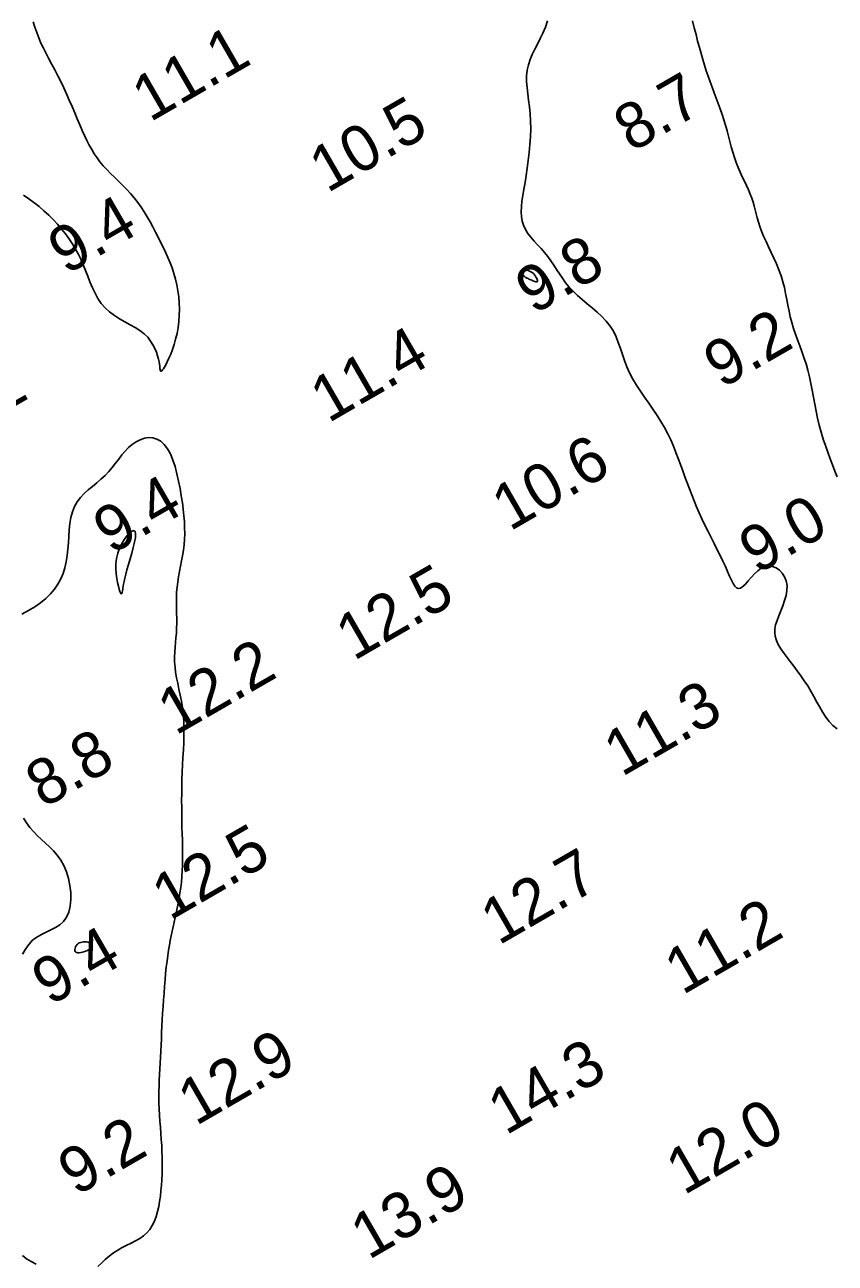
# Model space of a CAD drawing. Extents: x 3024098 to 3056816, y 418252 to 509144.
# Drawn here: x 3039694.3 to 3039782.6, y 419056.8 to 419191.8 of the extents above; entities that cross this region are included whole.
import ezdxf

# ---------------------------------------------------------------- set-up
doc = ezdxf.new("R2010")
doc.units = 0
doc.layers.add('V-CHAN-CONT-EL10', color=7, linetype='Continuous')
doc.layers.add('V-TOPO-SOUN-0911', color=7, linetype='Continuous')

msp = doc.modelspace()

# ---------------------------------------------------------------- linework, layer by layer
at = {"layer": 'V-CHAN-CONT-EL10'}
for points in [[(3039751.25, 419192.21), (3039751, 419191.53), (3039750.72, 419190.89), (3039750.43, 419190.28), (3039750.13, 419189.69), (3039749.84, 419189.12), (3039749.57, 419188.55), (3039749.34, 419187.99), (3039749.15, 419187.41), (3039749.02, 419186.83), (3039748.96, 419186.22), (3039748.96, 419185.6), (3039749.01, 419184.95), (3039749.08, 419184.27), (3039749.17, 419183.57), (3039749.26, 419182.83), (3039749.34, 419182.07), (3039749.39, 419181.27), (3039749.4, 419180.44), (3039749.38, 419179.59), (3039749.32, 419178.73), (3039749.24, 419177.86), (3039749.14, 419177), (3039749.02, 419176.16), (3039748.9, 419175.35), (3039748.78, 419174.58), (3039748.65, 419173.86), (3039748.54, 419173.18), (3039748.45, 419172.56), (3039748.39, 419171.97), (3039748.37, 419171.41), (3039748.39, 419170.89), (3039748.47, 419170.4), (3039748.61, 419169.93), (3039748.82, 419169.48), (3039749.1, 419169.05), (3039749.42, 419168.63), (3039749.77, 419168.22), (3039750.15, 419167.8), (3039750.53, 419167.39), (3039750.91, 419166.96), (3039751.27, 419166.52), (3039751.61, 419166.07), (3039751.93, 419165.6), (3039752.23, 419165.13), (3039752.54, 419164.65), (3039752.87, 419164.16), (3039753.21, 419163.68), (3039753.59, 419163.2), (3039754.02, 419162.74), (3039754.5, 419162.28), (3039755.02, 419161.83), (3039755.56, 419161.38), (3039756.11, 419160.93), (3039756.65, 419160.46), (3039757.17, 419159.98), (3039757.64, 419159.48), (3039758.06, 419158.94), (3039758.41, 419158.38), (3039758.7, 419157.78), (3039758.95, 419157.16), (3039759.18, 419156.52), (3039759.4, 419155.86), (3039759.63, 419155.19), (3039759.88, 419154.52), (3039760.18, 419153.85), (3039760.53, 419153.18), (3039760.93, 419152.52), (3039761.36, 419151.86), (3039761.81, 419151.2), (3039762.27, 419150.54), (3039762.73, 419149.88), (3039763.18, 419149.22), (3039763.6, 419148.55), (3039763.99, 419147.89), (3039764.34, 419147.22), (3039764.66, 419146.54), (3039764.95, 419145.87), (3039765.23, 419145.19), (3039765.49, 419144.52), (3039765.74, 419143.85), (3039765.98, 419143.19), (3039766.22, 419142.53), (3039766.46, 419141.88), (3039766.7, 419141.23), (3039766.95, 419140.57), (3039767.21, 419139.92), (3039767.48, 419139.26), (3039767.77, 419138.6), (3039768.07, 419137.93), (3039768.39, 419137.26), (3039768.73, 419136.58), (3039769.06, 419135.91), (3039769.4, 419135.24), (3039769.74, 419134.58), (3039770.06, 419133.95), (3039770.36, 419133.33), (3039770.63, 419132.75), (3039770.87, 419132.2), (3039771.08, 419131.7), (3039771.28, 419131.26), (3039771.47, 419130.9), (3039771.65, 419130.61), (3039771.84, 419130.43), (3039772.04, 419130.35), (3039772.27, 419130.39), (3039772.52, 419130.57), (3039772.8, 419130.84), (3039773.1, 419131.18), (3039773.43, 419131.56), (3039773.78, 419131.94), (3039774.15, 419132.28), (3039774.53, 419132.57), (3039774.93, 419132.75), (3039775.35, 419132.82), (3039775.75, 419132.76), (3039776.15, 419132.6), (3039776.51, 419132.35), (3039776.82, 419132.02), (3039777.08, 419131.62), (3039777.26, 419131.17), (3039777.34, 419130.67), (3039777.33, 419130.14), (3039777.23, 419129.59), (3039777.07, 419129.03), (3039776.87, 419128.47), (3039776.65, 419127.91), (3039776.44, 419127.37), (3039776.25, 419126.86), (3039776.1, 419126.38), (3039776.02, 419125.94), (3039776.01, 419125.53), (3039776.05, 419125.15), (3039776.15, 419124.78), (3039776.3, 419124.41), (3039776.5, 419124.05), (3039776.75, 419123.67), (3039777.03, 419123.27), (3039777.35, 419122.84), (3039777.7, 419122.38), (3039778.07, 419121.89), (3039778.45, 419121.38), (3039778.84, 419120.85), (3039779.22, 419120.3), (3039779.6, 419119.73), (3039779.95, 419119.15), (3039780.28, 419118.57), (3039780.6, 419117.98), (3039780.91, 419117.4), (3039781.23, 419116.84), (3039781.57, 419116.32), (3039781.94, 419115.85), (3039782.35, 419115.42), (3039782.8, 419115.07)], [(3039782.82, 419142.51), (3039782.57, 419143.15), (3039782.3, 419143.82), (3039782.04, 419144.5), (3039781.78, 419145.2), (3039781.52, 419145.92), (3039781.28, 419146.64), (3039781.06, 419147.39), (3039780.85, 419148.14), (3039780.68, 419148.9), (3039780.52, 419149.66), (3039780.37, 419150.43), (3039780.23, 419151.19), (3039780.09, 419151.95), (3039779.95, 419152.7), (3039779.79, 419153.43), (3039779.61, 419154.14), (3039779.41, 419154.84), (3039779.19, 419155.51), (3039778.95, 419156.17), (3039778.72, 419156.81), (3039778.48, 419157.45), (3039778.25, 419158.08), (3039778.04, 419158.7), (3039777.86, 419159.33), (3039777.7, 419159.96), (3039777.56, 419160.59), (3039777.44, 419161.23), (3039777.32, 419161.86), (3039777.19, 419162.5), (3039777.05, 419163.15), (3039776.89, 419163.79), (3039776.7, 419164.43), (3039776.46, 419165.08), (3039776.2, 419165.72), (3039775.91, 419166.36), (3039775.62, 419166.98), (3039775.33, 419167.59), (3039775.05, 419168.18), (3039774.79, 419168.75), (3039774.56, 419169.28), (3039774.38, 419169.79), (3039774.22, 419170.27), (3039774.1, 419170.73), (3039773.98, 419171.18), (3039773.88, 419171.61), (3039773.77, 419172.04), (3039773.65, 419172.46), (3039773.5, 419172.9), (3039773.33, 419173.34), (3039773.14, 419173.79), (3039772.92, 419174.26), (3039772.69, 419174.74), (3039772.46, 419175.23), (3039772.23, 419175.73), (3039772.01, 419176.25), (3039771.8, 419176.79), (3039771.61, 419177.34), (3039771.43, 419177.9), (3039771.27, 419178.47), (3039771.11, 419179.05), (3039770.95, 419179.64), (3039770.8, 419180.23), (3039770.63, 419180.83), (3039770.45, 419181.42), (3039770.26, 419182.02), (3039770.06, 419182.61), (3039769.84, 419183.2), (3039769.62, 419183.79), (3039769.4, 419184.38), (3039769.17, 419184.98), (3039768.95, 419185.57), (3039768.74, 419186.17), (3039768.54, 419186.78), (3039768.34, 419187.39), (3039768.15, 419188.02), (3039767.97, 419188.66), (3039767.79, 419189.32), (3039767.6, 419190), (3039767.42, 419190.72), (3039767.23, 419191.46), (3039767.04, 419192.23)], [(3039694.13, 419173.21), (3039694.69, 419172.83), (3039695.25, 419172.42), (3039695.81, 419171.98), (3039696.34, 419171.52), (3039696.86, 419171.04), (3039697.36, 419170.55), (3039697.83, 419170.04), (3039698.27, 419169.53), (3039698.68, 419169.01), (3039699.06, 419168.48), (3039699.42, 419167.95), (3039699.75, 419167.39), (3039700.06, 419166.83), (3039700.35, 419166.24), (3039700.62, 419165.64), (3039700.87, 419165.02), (3039701.12, 419164.39), (3039701.36, 419163.76), (3039701.62, 419163.13), (3039701.91, 419162.53), (3039702.23, 419161.95), (3039702.59, 419161.42), (3039703.01, 419160.93), (3039703.5, 419160.49), (3039704.03, 419160.1), (3039704.59, 419159.75), (3039705.17, 419159.42), (3039705.74, 419159.1), (3039706.29, 419158.79), (3039706.8, 419158.46), (3039707.26, 419158.11), (3039707.65, 419157.73), (3039707.97, 419157.32), (3039708.23, 419156.91), (3039708.44, 419156.5), (3039708.6, 419156.09), (3039708.73, 419155.71), (3039708.82, 419155.36), (3039708.89, 419155.06), (3039708.93, 419154.81), (3039708.96, 419154.61), (3039708.98, 419154.45), (3039708.99, 419154.33), (3039709, 419154.24), (3039709, 419154.17), (3039709.01, 419154.12), (3039709.02, 419154.09), (3039709.05, 419154.06), (3039709.08, 419154.04), (3039709.13, 419154.05), (3039709.19, 419154.09), (3039709.27, 419154.17), (3039709.36, 419154.3), (3039709.48, 419154.49), (3039709.62, 419154.74), (3039709.79, 419155.06), (3039709.97, 419155.45), (3039710.16, 419155.9), (3039710.35, 419156.4), (3039710.53, 419156.95), (3039710.7, 419157.53), (3039710.85, 419158.15), (3039710.97, 419158.79), (3039711.05, 419159.44), (3039711.1, 419160.1), (3039711.11, 419160.78), (3039711.09, 419161.45), (3039711.03, 419162.12), (3039710.95, 419162.78), (3039710.83, 419163.43), (3039710.68, 419164.07), (3039710.51, 419164.68), (3039710.31, 419165.28), (3039710.09, 419165.86), (3039709.85, 419166.43), (3039709.6, 419166.99), (3039709.34, 419167.54), (3039709.06, 419168.09), (3039708.78, 419168.65), (3039708.5, 419169.2), (3039708.21, 419169.75), (3039707.91, 419170.31), (3039707.6, 419170.85), (3039707.27, 419171.39), (3039706.93, 419171.92), (3039706.57, 419172.43), (3039706.18, 419172.92), (3039705.77, 419173.4), (3039705.34, 419173.86), (3039704.9, 419174.3), (3039704.46, 419174.74), (3039704.02, 419175.17), (3039703.59, 419175.59), (3039703.18, 419176), (3039702.8, 419176.42), (3039702.45, 419176.85), (3039702.13, 419177.28), (3039701.83, 419177.72), (3039701.55, 419178.18), (3039701.28, 419178.66), (3039701.03, 419179.17), (3039700.77, 419179.71), (3039700.51, 419180.28), (3039700.25, 419180.89), (3039699.98, 419181.53), (3039699.7, 419182.2), (3039699.41, 419182.88), (3039699.11, 419183.56), (3039698.81, 419184.25), (3039698.5, 419184.93), (3039698.19, 419185.6), (3039697.86, 419186.24), (3039697.54, 419186.86), (3039697.21, 419187.47), (3039696.89, 419188.07), (3039696.59, 419188.65), (3039696.29, 419189.23), (3039696.02, 419189.8), (3039695.77, 419190.38), (3039695.55, 419190.96), (3039695.36, 419191.53), (3039695.18, 419192.11)], [(3039702.22, 419056.45), (3039702.61, 419056.84), (3039703.02, 419057.23), (3039703.45, 419057.6), (3039703.91, 419057.95), (3039704.39, 419058.25), (3039704.88, 419058.52), (3039705.37, 419058.77), (3039705.86, 419059.01), (3039706.33, 419059.26), (3039706.78, 419059.52), (3039707.2, 419059.8), (3039707.57, 419060.13), (3039707.89, 419060.51), (3039708.15, 419060.94), (3039708.38, 419061.41), (3039708.57, 419061.91), (3039708.72, 419062.44), (3039708.85, 419062.99), (3039708.95, 419063.56), (3039709.03, 419064.14), (3039709.1, 419064.73), (3039709.15, 419065.31), (3039709.19, 419065.91), (3039709.22, 419066.51), (3039709.24, 419067.11), (3039709.24, 419067.73), (3039709.23, 419068.36), (3039709.21, 419069), (3039709.18, 419069.65), (3039709.13, 419070.31), (3039709.09, 419070.97), (3039709.04, 419071.64), (3039708.98, 419072.31), (3039708.94, 419072.97), (3039708.9, 419073.63), (3039708.88, 419074.27), (3039708.87, 419074.91), (3039708.87, 419075.53), (3039708.89, 419076.15), (3039708.91, 419076.77), (3039708.94, 419077.38), (3039708.97, 419078), (3039709.01, 419078.63), (3039709.04, 419079.27), (3039709.08, 419079.92), (3039709.11, 419080.58), (3039709.14, 419081.26), (3039709.17, 419081.95), (3039709.21, 419082.65), (3039709.24, 419083.36), (3039709.28, 419084.07), (3039709.33, 419084.8), (3039709.37, 419085.53), (3039709.43, 419086.25), (3039709.48, 419086.98), (3039709.54, 419087.69), (3039709.61, 419088.39), (3039709.68, 419089.07), (3039709.76, 419089.72), (3039709.84, 419090.34), (3039709.93, 419090.92), (3039710.02, 419091.47), (3039710.11, 419092), (3039710.21, 419092.51), (3039710.31, 419093.01), (3039710.42, 419093.49), (3039710.53, 419093.99), (3039710.64, 419094.48), (3039710.75, 419094.99), (3039710.86, 419095.52), (3039710.97, 419096.06), (3039711.07, 419096.61), (3039711.17, 419097.18), (3039711.25, 419097.76), (3039711.32, 419098.35), (3039711.38, 419098.96), (3039711.42, 419099.59), (3039711.44, 419100.23), (3039711.45, 419100.88), (3039711.45, 419101.55), (3039711.44, 419102.23), (3039711.43, 419102.92), (3039711.41, 419103.62), (3039711.39, 419104.33), (3039711.38, 419105.05), (3039711.37, 419105.78), (3039711.36, 419106.52), (3039711.35, 419107.26), (3039711.36, 419108.02), (3039711.37, 419108.79), (3039711.39, 419109.57), (3039711.42, 419110.35), (3039711.46, 419111.15), (3039711.5, 419111.95), (3039711.54, 419112.76), (3039711.58, 419113.56), (3039711.6, 419114.35), (3039711.6, 419115.14), (3039711.58, 419115.9), (3039711.53, 419116.65), (3039711.44, 419117.37), (3039711.33, 419118.07), (3039711.2, 419118.74), (3039711.06, 419119.39), (3039710.93, 419120.02), (3039710.8, 419120.63), (3039710.7, 419121.22), (3039710.63, 419121.79), (3039710.59, 419122.35), (3039710.58, 419122.89), (3039710.6, 419123.42), (3039710.64, 419123.94), (3039710.69, 419124.46), (3039710.73, 419124.98), (3039710.78, 419125.5), (3039710.81, 419126.03), (3039710.82, 419126.57), (3039710.82, 419127.12), (3039710.81, 419127.67), (3039710.79, 419128.24), (3039710.79, 419128.8), (3039710.79, 419129.37), (3039710.81, 419129.94), (3039710.85, 419130.51), (3039710.92, 419131.07), (3039711.01, 419131.64), (3039711.11, 419132.2), (3039711.23, 419132.77), (3039711.34, 419133.35), (3039711.45, 419133.92), (3039711.54, 419134.51), (3039711.62, 419135.1), (3039711.66, 419135.71), (3039711.69, 419136.32), (3039711.68, 419136.95), (3039711.65, 419137.6), (3039711.6, 419138.28), (3039711.52, 419138.98), (3039711.43, 419139.7), (3039711.31, 419140.46), (3039711.18, 419141.25), (3039711.02, 419142.06), (3039710.84, 419142.85), (3039710.63, 419143.63), (3039710.39, 419144.35), (3039710.12, 419145.02), (3039709.81, 419145.59), (3039709.46, 419146.06), (3039709.08, 419146.41), (3039708.66, 419146.64), (3039708.21, 419146.76), (3039707.75, 419146.79), (3039707.29, 419146.72), (3039706.83, 419146.57), (3039706.39, 419146.35), (3039705.97, 419146.06), (3039705.57, 419145.72), (3039705.2, 419145.33), (3039704.85, 419144.91), (3039704.5, 419144.46), (3039704.15, 419144), (3039703.79, 419143.54), (3039703.41, 419143.09), (3039703, 419142.66), (3039702.56, 419142.25), (3039702.1, 419141.86), (3039701.63, 419141.48), (3039701.17, 419141.1), (3039700.72, 419140.7), (3039700.32, 419140.27), (3039699.96, 419139.81), (3039699.67, 419139.29), (3039699.44, 419138.72), (3039699.29, 419138.1), (3039699.18, 419137.44), (3039699.1, 419136.76), (3039699.05, 419136.05), (3039699.01, 419135.34), (3039698.95, 419134.63), (3039698.88, 419133.93), (3039698.77, 419133.26), (3039698.62, 419132.61), (3039698.42, 419131.99), (3039698.17, 419131.39), (3039697.87, 419130.82), (3039697.5, 419130.28), (3039697.07, 419129.76), (3039696.56, 419129.27), (3039695.98, 419128.8), (3039695.34, 419128.36), (3039694.65, 419127.95), (3039693.94, 419127.57)], [(3039694.12, 419105.32), (3039694.45, 419104.81), (3039694.81, 419104.32), (3039695.2, 419103.85), (3039695.62, 419103.42), (3039696.06, 419103.01), (3039696.5, 419102.61), (3039696.95, 419102.2), (3039697.38, 419101.76), (3039697.79, 419101.28), (3039698.17, 419100.76), (3039698.51, 419100.16), (3039698.79, 419099.48), (3039699.01, 419098.75), (3039699.17, 419097.98), (3039699.26, 419097.21), (3039699.27, 419096.45), (3039699.21, 419095.73), (3039699.05, 419095.08), (3039698.81, 419094.52), (3039698.48, 419094.07), (3039698.07, 419093.7), (3039697.6, 419093.41), (3039697.1, 419093.15), (3039696.58, 419092.91), (3039696.06, 419092.65), (3039695.56, 419092.36), (3039695.1, 419092.01), (3039694.69, 419091.57), (3039694.33, 419091.06), (3039694.01, 419090.49)], [(3039694, 419057.67), (3039694.45, 419057.31), (3039694.96, 419056.99), (3039695.5, 419056.7)]]:
    msp.add_lwpolyline(points, dxfattribs=at)
for points in [[(3039749.52, 419163.94), (3039749.64, 419163.89), (3039749.75, 419163.84), (3039749.86, 419163.8), (3039749.96, 419163.78), (3039750.04, 419163.77), (3039750.1, 419163.79), (3039750.14, 419163.83), (3039750.14, 419163.91), (3039750.12, 419164.01), (3039750.08, 419164.13), (3039750.01, 419164.26), (3039749.92, 419164.4), (3039749.82, 419164.54), (3039749.7, 419164.67), (3039749.56, 419164.78), (3039749.43, 419164.87), (3039749.28, 419164.95), (3039749.14, 419165), (3039748.99, 419165.04), (3039748.86, 419165.06), (3039748.74, 419165.07), (3039748.63, 419165.06), (3039748.55, 419165.04), (3039748.49, 419165.02), (3039748.45, 419164.98), (3039748.43, 419164.94), (3039748.42, 419164.89), (3039748.43, 419164.84), (3039748.45, 419164.78), (3039748.47, 419164.73), (3039748.49, 419164.67), (3039748.52, 419164.62), (3039748.54, 419164.57), (3039748.57, 419164.52), (3039748.6, 419164.47), (3039748.64, 419164.42), (3039748.67, 419164.38), (3039748.71, 419164.34), (3039748.76, 419164.3), (3039748.82, 419164.26), (3039748.88, 419164.23), (3039748.95, 419164.19), (3039749.02, 419164.16), (3039749.11, 419164.12), (3039749.2, 419164.08), (3039749.3, 419164.04), (3039749.4, 419163.99)], [(3039704.58, 419134.74), (3039704.83, 419135.26), (3039705.11, 419135.73), (3039705.41, 419136.12), (3039705.7, 419136.42), (3039705.96, 419136.61), (3039706.16, 419136.66), (3039706.3, 419136.57), (3039706.34, 419136.31), (3039706.31, 419135.91), (3039706.22, 419135.41), (3039706.08, 419134.83), (3039705.92, 419134.21), (3039705.73, 419133.57), (3039705.56, 419132.95), (3039705.39, 419132.39), (3039705.26, 419131.9), (3039705.16, 419131.48), (3039705.08, 419131.13), (3039705.02, 419130.84), (3039704.98, 419130.6), (3039704.95, 419130.4), (3039704.93, 419130.23), (3039704.91, 419130.08), (3039704.88, 419129.96), (3039704.86, 419129.86), (3039704.83, 419129.79), (3039704.79, 419129.77), (3039704.74, 419129.8), (3039704.69, 419129.89), (3039704.62, 419130.04), (3039704.55, 419130.28), (3039704.46, 419130.6), (3039704.36, 419130.99), (3039704.28, 419131.45), (3039704.22, 419131.95), (3039704.18, 419132.49), (3039704.19, 419133.05), (3039704.25, 419133.62), (3039704.38, 419134.19)], [(3039699.75, 419090.8), (3039699.71, 419090.9), (3039699.71, 419091.02), (3039699.73, 419091.16), (3039699.78, 419091.29), (3039699.85, 419091.42), (3039699.95, 419091.55), (3039700.07, 419091.65), (3039700.2, 419091.73), (3039700.35, 419091.78), (3039700.51, 419091.82), (3039700.67, 419091.83), (3039700.83, 419091.84), (3039700.98, 419091.83), (3039701.11, 419091.8), (3039701.23, 419091.78), (3039701.32, 419091.74), (3039701.39, 419091.71), (3039701.44, 419091.67), (3039701.48, 419091.64), (3039701.51, 419091.6), (3039701.52, 419091.56), (3039701.53, 419091.53), (3039701.53, 419091.5), (3039701.53, 419091.47), (3039701.53, 419091.45), (3039701.53, 419091.44), (3039701.53, 419091.42), (3039701.53, 419091.41), (3039701.53, 419091.4), (3039701.52, 419091.39), (3039701.52, 419091.37), (3039701.52, 419091.36), (3039701.52, 419091.34), (3039701.51, 419091.32), (3039701.51, 419091.3), (3039701.5, 419091.28), (3039701.49, 419091.25), (3039701.48, 419091.22), (3039701.46, 419091.19), (3039701.45, 419091.16), (3039701.42, 419091.13), (3039701.39, 419091.1), (3039701.34, 419091.06), (3039701.28, 419091.02), (3039701.21, 419090.97), (3039701.11, 419090.93), (3039701, 419090.88), (3039700.86, 419090.82), (3039700.7, 419090.77), (3039700.54, 419090.72), (3039700.37, 419090.68), (3039700.2, 419090.66), (3039700.05, 419090.65), (3039699.92, 419090.67), (3039699.82, 419090.72)]]:
    msp.add_lwpolyline(points, close=True, dxfattribs=at)

# ---------------------------------------------------------------- texts
at = {"layer": 'V-TOPO-SOUN-0911'}
for s, p in [('11.1 ', (3039707.9, 419181.12)), ('8.7', (3039760.41, 419177.83)), ('10.5 ', (3039727.23, 419173.4)), ('9.4', (3039698.76, 419164.48)), ('9.8', (3039749.71, 419160.15)), ('9.2', (3039770.22, 419152.08)), ('11.4 ', (3039727.34, 419148.33)), ('11.2 ', (3039683.6, 419144.66)), ('10.6 ', (3039747.12, 419136.53)), ('9.4', (3039703.68, 419134)), ('9.0', (3039774.07, 419131.84)), ('12.5 ', (3039730.12, 419122.41)), ('12.2 ', (3039710.7, 419114.28)), ('11.3 ', (3039759.33, 419109.78)), ('8.8', (3039696.3, 419106.35)), ('12.5 ', (3039710.07, 419094.1)), ('12.7 ', (3039745.91, 419091.41)), ('11.2 ', (3039765.95, 419086)), ('9.4', (3039696.99, 419084.82)), ('12.9 ', (3039712.9, 419071.73)), ('14.3 ', (3039746.69, 419070.71)), ('12.0 ', (3039766.1, 419064.18)), ('9.2', (3039699.84, 419064.09)), ('13.9 ', (3039731.73, 419057.13))]:
    msp.add_text(s, height=5, rotation=30, dxfattribs=at).set_placement(p)

doc.saveas('drawing.dxf')
